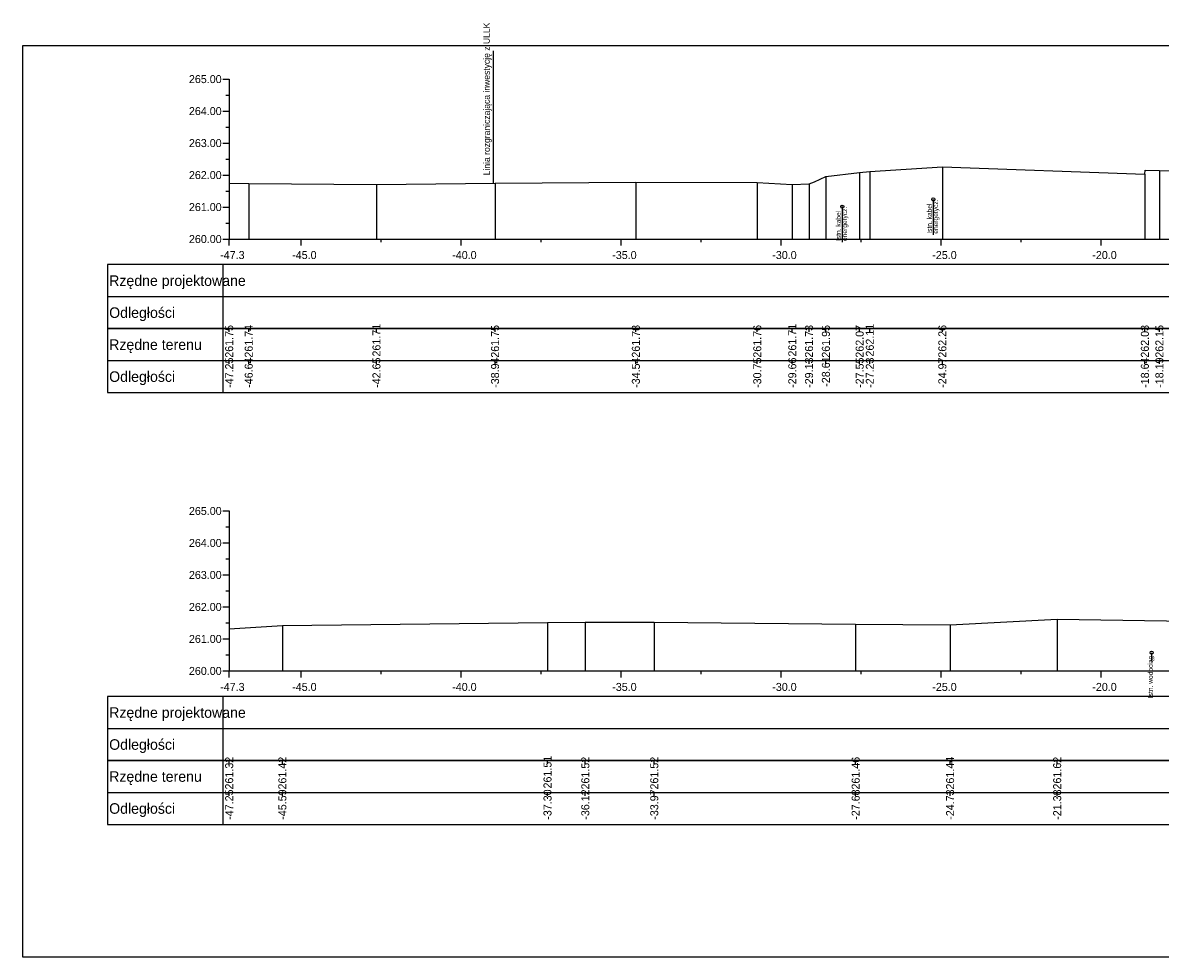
# Model space of a CAD drawing. Extents: x 6516023 to 6560129, y 5513077 to 5529206.
# Drawn here: x 6519087.01 to 6519122.55, y 5514484.66 to 5514513.87 of the extents above; entities that cross this region are included whole.
import ezdxf

# ---------------------------------------------------------------- set-up
doc = ezdxf.new("R2010")
doc.units = 0
for name, color, linetype in [('TOR_PRZEK_P-kable', 7, 'Continuous'), ('TOR_PRZEK_P-tabelka istniejace', 7, 'Continuous'), ('TOR_PRZEK_P-tabelka projektowane', 7, 'Continuous'), ('TOR_PRZEK_P-teren istniejacy', 7, 'Continuous'), ('TOR_PRZEK_P-uklad odniesienia', 7, 'Continuous'), ('TOR_PS_T-granica PKP-projektowana', 7, 'Continuous'), ('TOR_RAMKI-ramka+tabelka 1', 7, 'Continuous')]:
    doc.layers.add(name, color=color, linetype=linetype)

msp = doc.modelspace()

# ---------------------------------------------------------------- linework, layer by layer
at = {"layer": 'TOR_PRZEK_P-kable'}
for p, q in [((6519115.464, 5514508.345), (6519115.464, 5514507.236)), ((6519112.619, 5514508.119), (6519112.619, 5514507.009)), ((6519122.285, 5514494.176), (6519122.285, 5514493.906))]:
    msp.add_line(p, q, dxfattribs=at)
for centre in [(6519115.464, 5514508.345), (6519112.619, 5514508.119), (6519122.285, 5514494.176)]:
    msp.add_circle(centre, 0.05, dxfattribs=at)
at = {"layer": 'TOR_PRZEK_P-tabelka istniejace'}
for p, q in [((6519089.663, 5514504.306), (6519089.663, 5514502.306)), ((6519093.263, 5514504.306), (6519093.263, 5514502.306)), ((6519093.463, 5514504.206), (6519093.463, 5514504.306)), ((6519094.073, 5514504.206), (6519094.073, 5514504.306)), ((6519098.065, 5514504.206), (6519098.065, 5514504.306)), ((6519101.77, 5514504.206), (6519101.77, 5514504.306)), ((6519106.17, 5514504.206), (6519106.17, 5514504.306)), ((6519109.963, 5514504.206), (6519109.963, 5514504.306)), ((6519111.057, 5514504.206), (6519111.057, 5514504.306)), ((6519111.58, 5514504.206), (6519111.58, 5514504.306)), ((6519112.107, 5514504.206), (6519112.107, 5514504.306)), ((6519113.162, 5514504.206), (6519113.162, 5514504.306)), ((6519113.48, 5514504.206), (6519113.48, 5514504.306)), ((6519115.746, 5514504.206), (6519115.746, 5514504.306)), ((6519122.074, 5514504.206), (6519122.074, 5514504.306)), ((6519122.528, 5514504.206), (6519122.528, 5514504.306)), ((6519089.663, 5514503.306), (6519183.463, 5514503.306)), ((6519093.463, 5514503.206), (6519093.463, 5514503.306)), ((6519094.073, 5514503.206), (6519094.073, 5514503.306)), ((6519098.065, 5514503.206), (6519098.065, 5514503.306)), ((6519101.77, 5514503.206), (6519101.77, 5514503.306)), ((6519106.17, 5514503.206), (6519106.17, 5514503.306)), ((6519109.963, 5514503.206), (6519109.963, 5514503.306)), ((6519111.057, 5514503.206), (6519111.057, 5514503.306)), ((6519111.58, 5514503.206), (6519111.58, 5514503.306)), ((6519112.107, 5514503.206), (6519112.107, 5514503.306)), ((6519113.162, 5514503.206), (6519113.162, 5514503.306)), ((6519113.48, 5514503.206), (6519113.48, 5514503.306)), ((6519115.746, 5514503.206), (6519115.746, 5514503.306)), ((6519122.074, 5514503.206), (6519122.074, 5514503.306)), ((6519122.528, 5514503.206), (6519122.528, 5514503.306)), ((6519089.663, 5514490.806), (6519089.663, 5514488.806)), ((6519093.263, 5514490.806), (6519093.263, 5514488.806)), ((6519093.463, 5514490.706), (6519093.463, 5514490.806)), ((6519095.124, 5514490.706), (6519095.124, 5514490.806)), ((6519103.409, 5514490.706), (6519103.409, 5514490.806)), ((6519104.59, 5514490.706), (6519104.59, 5514490.806)), ((6519106.745, 5514490.706), (6519106.745, 5514490.806)), ((6519113.037, 5514490.706), (6519113.037, 5514490.806)), ((6519115.988, 5514490.706), (6519115.988, 5514490.806)), ((6519119.334, 5514490.706), (6519119.334, 5514490.806)), ((6519089.663, 5514489.806), (6519183.463, 5514489.806)), ((6519093.463, 5514489.706), (6519093.463, 5514489.806)), ((6519095.124, 5514489.706), (6519095.124, 5514489.806)), ((6519103.409, 5514489.706), (6519103.409, 5514489.806)), ((6519104.59, 5514489.706), (6519104.59, 5514489.806)), ((6519106.745, 5514489.706), (6519106.745, 5514489.806)), ((6519113.037, 5514489.706), (6519113.037, 5514489.806)), ((6519115.988, 5514489.706), (6519115.988, 5514489.806)), ((6519119.334, 5514489.706), (6519119.334, 5514489.806))]:
    msp.add_line(p, q, dxfattribs=at)
for points in [[(6519112.107, 5514509.061), (6519112.107, 5514507.306), (6519112.107, 5514507.176), (6519112.107, 5514507.106)], [(6519113.162, 5514509.181), (6519113.162, 5514507.306), (6519113.162, 5514507.176), (6519113.162, 5514507.106)], [(6519113.48, 5514509.216), (6519113.48, 5514507.306), (6519113.48, 5514507.176), (6519113.48, 5514507.106)], [(6519115.746, 5514509.364), (6519115.746, 5514507.306), (6519115.746, 5514507.176), (6519115.746, 5514507.106)], [(6519122.074, 5514509.133), (6519122.074, 5514507.306), (6519122.074, 5514507.176), (6519122.074, 5514507.106)], [(6519122.528, 5514509.252), (6519122.528, 5514507.306), (6519122.528, 5514507.176), (6519122.528, 5514507.106)], [(6519093.463, 5514508.854), (6519093.463, 5514507.306), (6519093.463, 5514507.176), (6519093.463, 5514507.106)], [(6519094.073, 5514508.842), (6519094.073, 5514507.306), (6519094.073, 5514507.176), (6519094.073, 5514507.106)], [(6519098.065, 5514508.814), (6519098.065, 5514507.306), (6519098.065, 5514507.176), (6519098.065, 5514507.106)], [(6519101.77, 5514508.854), (6519101.77, 5514507.306), (6519101.77, 5514507.176), (6519101.77, 5514507.106)], [(6519106.17, 5514508.888), (6519106.17, 5514507.306), (6519106.17, 5514507.176), (6519106.17, 5514507.106)], [(6519109.963, 5514508.869), (6519109.963, 5514507.306), (6519109.963, 5514507.176), (6519109.963, 5514507.106)], [(6519111.057, 5514508.813), (6519111.057, 5514507.306), (6519111.057, 5514507.176), (6519111.057, 5514507.106)], [(6519111.58, 5514508.832), (6519111.58, 5514507.306), (6519111.58, 5514507.176), (6519111.58, 5514507.106)], [(6519119.334, 5514495.223), (6519119.334, 5514493.806), (6519119.334, 5514493.676), (6519119.334, 5514493.606)], [(6519093.463, 5514494.926), (6519093.463, 5514493.806), (6519093.463, 5514493.676), (6519093.463, 5514493.606)], [(6519095.124, 5514495.026), (6519095.124, 5514493.806), (6519095.124, 5514493.676), (6519095.124, 5514493.606)], [(6519103.409, 5514495.116), (6519103.409, 5514493.806), (6519103.409, 5514493.676), (6519103.409, 5514493.606)], [(6519104.59, 5514495.131), (6519104.59, 5514493.806), (6519104.59, 5514493.676), (6519104.59, 5514493.606)], [(6519106.745, 5514495.13), (6519106.745, 5514493.806), (6519106.745, 5514493.676), (6519106.745, 5514493.606)], [(6519113.037, 5514495.065), (6519113.037, 5514493.806), (6519113.037, 5514493.676), (6519113.037, 5514493.606)], [(6519115.988, 5514495.043), (6519115.988, 5514493.806), (6519115.988, 5514493.676), (6519115.988, 5514493.606)]]:
    msp.add_lwpolyline(points, dxfattribs=at)
for points in [[(6519089.663, 5514504.306), (6519089.663, 5514502.306), (6519183.463, 5514502.306), (6519183.463, 5514504.306)], [(6519089.663, 5514490.806), (6519089.663, 5514488.806), (6519183.463, 5514488.806), (6519183.463, 5514490.806)]]:
    msp.add_lwpolyline(points, close=True, dxfattribs=at)
at = {"layer": 'TOR_PRZEK_P-tabelka projektowane'}
for p, q in [((6519089.663, 5514506.306), (6519089.663, 5514504.306)), ((6519093.263, 5514506.306), (6519093.263, 5514504.306)), ((6519089.663, 5514505.306), (6519183.463, 5514505.306)), ((6519089.663, 5514492.806), (6519089.663, 5514490.806)), ((6519093.263, 5514492.806), (6519093.263, 5514490.806)), ((6519089.663, 5514491.806), (6519183.463, 5514491.806))]:
    msp.add_line(p, q, dxfattribs=at)
for points in [[(6519089.663, 5514506.306), (6519089.663, 5514504.306), (6519183.463, 5514504.306), (6519183.463, 5514506.306)], [(6519089.663, 5514492.806), (6519089.663, 5514490.806), (6519183.463, 5514490.806), (6519183.463, 5514492.806)]]:
    msp.add_lwpolyline(points, close=True, dxfattribs=at)
at = {"layer": 'TOR_PRZEK_P-teren istniejacy'}
for points in [[(6519093.463, 5514508.854), (6519094.073, 5514508.842), (6519098.065, 5514508.814), (6519101.77, 5514508.854), (6519106.17, 5514508.888), (6519109.963, 5514508.869), (6519111.057, 5514508.813), (6519111.58, 5514508.832), (6519111.749, 5514508.892), (6519112.107, 5514509.061), (6519113.162, 5514509.181), (6519113.48, 5514509.216), (6519115.746, 5514509.364), (6519122.074, 5514509.133), (6519122.086, 5514509.26), (6519122.528, 5514509.252), (6519122.528, 5514509.252), (6519124.939, 5514509.212)], [(6519093.463, 5514494.926), (6519095.124, 5514495.026), (6519103.409, 5514495.116), (6519104.59, 5514495.131), (6519106.745, 5514495.13), (6519113.037, 5514495.065), (6519115.988, 5514495.043), (6519119.334, 5514495.223), (6519124.115, 5514495.147)]]:
    msp.add_lwpolyline(points, dxfattribs=at)
at = {"layer": 'TOR_PRZEK_P-uklad odniesienia'}
for p, q in [((6519093.263, 5514512.106), (6519093.463, 5514512.106)), ((6519093.463, 5514512.106), (6519093.463, 5514507.106)), ((6519093.363, 5514511.606), (6519093.463, 5514511.606)), ((6519093.263, 5514511.106), (6519093.463, 5514511.106)), ((6519093.363, 5514510.606), (6519093.463, 5514510.606)), ((6519093.263, 5514510.106), (6519093.463, 5514510.106)), ((6519093.363, 5514509.606), (6519093.463, 5514509.606)), ((6519093.263, 5514509.106), (6519093.463, 5514509.106)), ((6519093.363, 5514508.606), (6519093.463, 5514508.606)), ((6519093.263, 5514508.106), (6519093.463, 5514508.106)), ((6519093.363, 5514507.606), (6519093.463, 5514507.606)), ((6519093.263, 5514507.106), (6519093.463, 5514507.106)), ((6519093.463, 5514507.106), (6519183.463, 5514507.106)), ((6519093.463, 5514507.006), (6519093.463, 5514507.106)), ((6519093.463, 5514506.906), (6519093.463, 5514507.106)), ((6519095.713, 5514506.906), (6519095.713, 5514507.106)), ((6519098.213, 5514507.006), (6519098.213, 5514507.106)), ((6519100.713, 5514506.906), (6519100.713, 5514507.106)), ((6519103.213, 5514507.006), (6519103.213, 5514507.106)), ((6519105.713, 5514506.906), (6519105.713, 5514507.106)), ((6519108.213, 5514507.006), (6519108.213, 5514507.106)), ((6519110.713, 5514506.906), (6519110.713, 5514507.106)), ((6519113.213, 5514507.006), (6519113.213, 5514507.106)), ((6519115.713, 5514506.906), (6519115.713, 5514507.106)), ((6519118.213, 5514507.006), (6519118.213, 5514507.106)), ((6519120.713, 5514506.906), (6519120.713, 5514507.106)), ((6519093.263, 5514498.606), (6519093.463, 5514498.606)), ((6519093.463, 5514498.606), (6519093.463, 5514493.606)), ((6519093.363, 5514498.106), (6519093.463, 5514498.106)), ((6519093.263, 5514497.606), (6519093.463, 5514497.606)), ((6519093.363, 5514497.106), (6519093.463, 5514497.106)), ((6519093.263, 5514496.606), (6519093.463, 5514496.606)), ((6519093.363, 5514496.106), (6519093.463, 5514496.106)), ((6519093.263, 5514495.606), (6519093.463, 5514495.606)), ((6519093.363, 5514495.106), (6519093.463, 5514495.106)), ((6519093.263, 5514494.606), (6519093.463, 5514494.606)), ((6519093.363, 5514494.106), (6519093.463, 5514494.106)), ((6519093.263, 5514493.606), (6519093.463, 5514493.606)), ((6519093.463, 5514493.606), (6519183.463, 5514493.606)), ((6519093.463, 5514493.506), (6519093.463, 5514493.606)), ((6519093.463, 5514493.406), (6519093.463, 5514493.606)), ((6519095.713, 5514493.406), (6519095.713, 5514493.606)), ((6519098.213, 5514493.506), (6519098.213, 5514493.606)), ((6519100.713, 5514493.406), (6519100.713, 5514493.606)), ((6519103.213, 5514493.506), (6519103.213, 5514493.606)), ((6519105.713, 5514493.406), (6519105.713, 5514493.606)), ((6519108.213, 5514493.506), (6519108.213, 5514493.606)), ((6519110.713, 5514493.406), (6519110.713, 5514493.606)), ((6519113.213, 5514493.506), (6519113.213, 5514493.606)), ((6519115.713, 5514493.406), (6519115.713, 5514493.606)), ((6519118.213, 5514493.506), (6519118.213, 5514493.606)), ((6519120.713, 5514493.406), (6519120.713, 5514493.606))]:
    msp.add_line(p, q, dxfattribs=at)
at = {"layer": 'TOR_PS_T-granica PKP-projektowana'}
msp.add_line((6519101.719, 5514508.853), (6519101.719, 5514512.988), dxfattribs=at)
at = {"layer": 'TOR_RAMKI-ramka+tabelka 1'}
msp.add_lwpolyline([(6519087.013, 5514513.156), (6519334.513, 5514513.156), (6519334.513, 5514484.656), (6519087.013, 5514484.656)], close=True, dxfattribs=at)

# ---------------------------------------------------------------- texts
at = {"layer": 'TOR_PRZEK_P-kable'}
for s, p in [('energetycz.', (6519112.768, 5514507.045)), ('Istn. kabel', (6519115.418, 5514507.272)), ('energetycz.', (6519115.612, 5514507.272)), ('Istn. kabel', (6519112.573, 5514507.045)), ('Istn. wodociąg', (6519122.323, 5514492.756))]:
    msp.add_text(s, height=0.14999, rotation=90.0511, dxfattribs=at).set_placement(p)
at = {"layer": 'TOR_PRZEK_P-tabelka istniejace'}
for s, p in [('261.71', (6519098.19, 5514503.433)), ('261.71', (6519111.182, 5514503.433)), ('262.11', (6519113.605, 5514503.433)), ('261.75', (6519093.588, 5514503.397)), ('261.74', (6519094.198, 5514503.399)), ('261.75', (6519101.895, 5514503.397)), ('261.78', (6519106.295, 5514503.398)), ('261.76', (6519110.088, 5514503.398)), ('261.73', (6519111.705, 5514503.398)), ('261.95', (6519112.232, 5514503.397)), ('262.07', (6519113.287, 5514503.398)), ('262.26', (6519115.871, 5514503.398)), ('262.03', (6519122.199, 5514503.398)), ('262.15', (6519122.653, 5514503.397)), ('-47.25', (6519093.588, 5514502.453)), ('-46.64', (6519094.198, 5514502.455)), ('-42.65', (6519098.19, 5514502.453)), ('-38.94', (6519101.895, 5514502.455)), ('-34.54', (6519106.295, 5514502.455)), ('-30.75', (6519110.088, 5514502.453)), ('-29.66', (6519111.182, 5514502.454)), ('-29.13', (6519111.705, 5514502.454)), ('-28.61', (6519112.232, 5514502.489)), ('-27.55', (6519113.287, 5514502.453)), ('-27.23', (6519113.605, 5514502.454)), ('-24.97', (6519115.871, 5514502.455)), ('-18.64', (6519122.199, 5514502.455)), ('-18.19', (6519122.653, 5514502.455)), ('261.51', (6519103.534, 5514489.933)), ('261.32', (6519093.588, 5514489.9)), ('261.42', (6519095.249, 5514489.9)), ('261.52', (6519104.715, 5514489.9)), ('261.52', (6519106.87, 5514489.9)), ('261.46', (6519113.162, 5514489.898)), ('261.44', (6519116.113, 5514489.899)), ('261.62', (6519119.459, 5514489.9)), ('-47.25', (6519093.588, 5514488.953)), ('-45.59', (6519095.249, 5514488.955)), ('-37.30', (6519103.534, 5514488.955)), ('-36.12', (6519104.715, 5514488.956)), ('-33.97', (6519106.87, 5514488.955)), ('-27.68', (6519113.162, 5514488.954)), ('-24.73', (6519116.113, 5514488.954)), ('-21.38', (6519119.459, 5514488.954))]:
    msp.add_text(s, height=0.25, rotation=90, dxfattribs=at).set_placement(p)
for s, p in [('Rzędne terenu', (6519089.713, 5514503.641)), ('Odległości', (6519089.713, 5514502.641)), ('Rzędne terenu', (6519089.713, 5514490.141)), ('Odległości', (6519089.713, 5514489.141))]:
    msp.add_text(s, height=0.33, dxfattribs=at).set_placement(p)
at = {"layer": 'TOR_PRZEK_P-tabelka projektowane'}
for s, p in [('Rzędne projektowane', (6519089.713, 5514505.641)), ('Odległości', (6519089.713, 5514504.641)), ('Rzędne projektowane', (6519089.713, 5514492.141)), ('Odległości', (6519089.713, 5514491.141))]:
    msp.add_text(s, height=0.33, dxfattribs=at).set_placement(p)
at = {"layer": 'TOR_PRZEK_P-uklad odniesienia'}
for s, height, p in [('265.00', 0.25, (6519092.205, 5514511.981)), ('264.00', 0.25, (6519092.205, 5514510.981)), ('263.00', 0.25, (6519092.205, 5514509.981)), ('262.00', 0.25, (6519092.205, 5514508.981)), ('261.00', 0.25, (6519092.205, 5514507.981)), ('260.00', 0.25, (6519092.205, 5514506.981)), ('-', 0.0001, (6519093.463, 5514507.106)), ('-47.3', 0.25, (6519093.182, 5514506.481)), ('-45.0', 0.25, (6519095.432, 5514506.481)), ('-40.0', 0.25, (6519100.432, 5514506.481)), ('-35.0', 0.25, (6519105.432, 5514506.481)), ('-30.0', 0.25, (6519110.432, 5514506.481)), ('-25.0', 0.25, (6519115.432, 5514506.481)), ('-20.0', 0.25, (6519120.432, 5514506.481)), ('265.00', 0.25, (6519092.205, 5514498.481)), ('264.00', 0.25, (6519092.205, 5514497.481)), ('263.00', 0.25, (6519092.205, 5514496.481)), ('262.00', 0.25, (6519092.205, 5514495.481)), ('261.00', 0.25, (6519092.205, 5514494.481)), ('260.00', 0.25, (6519092.205, 5514493.481)), ('-', 0.0001, (6519093.463, 5514493.606)), ('-47.3', 0.25, (6519093.182, 5514492.981)), ('-45.0', 0.25, (6519095.432, 5514492.981)), ('-40.0', 0.25, (6519100.432, 5514492.981)), ('-35.0', 0.25, (6519105.432, 5514492.981)), ('-30.0', 0.25, (6519110.432, 5514492.981)), ('-25.0', 0.25, (6519115.432, 5514492.981)), ('-20.0', 0.25, (6519120.432, 5514492.981))]:
    msp.add_text(s, height=height, dxfattribs=at).set_placement(p)
at = {"layer": 'TOR_PS_T-granica PKP-projektowana'}
msp.add_text('Linia rozgraniczająca inwestycję z ULLK', height=0.2, rotation=90.0511, dxfattribs=at).set_placement((6519101.609, 5514509.098))

doc.saveas('drawing.dxf')
